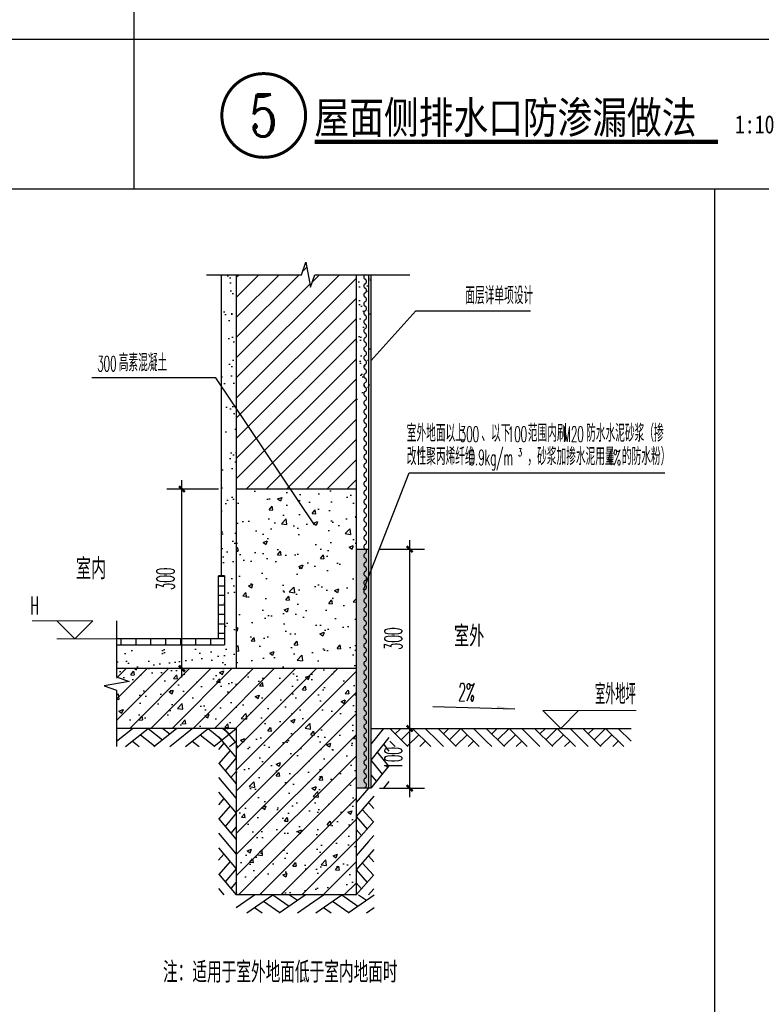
# Model space of a CAD drawing. Extents: x 1779708 to 7299578, y -1121471 to 88434.
# Tile 943 of 1056: x 6943575 to 6944814, y -940532 to -938887. Entities that reach past the tile are written whole.
import ezdxf
from ezdxf.enums import TextEntityAlignment as Align

# ---------------------------------------------------------------- set-up
doc = ezdxf.new("R2010")
doc.units = 0
doc.header["$LTSCALE"] = 1000
doc.header["$MEASUREMENT"] = 0
doc.layers.get('0').update_dxf_attribs({"linetype": 'CONTINUOUS'})
doc.layers.get('Defpoints').update_dxf_attribs({"linetype": 'CONTINUOUS'})
doc.layers.add('DIM_ELEV', color=3, linetype='CONTINUOUS', lineweight=13)
for name, color, linetype in [('DIM_IDEN', 3, 'CONTINUOUS'), ('DIM_LEAD', 3, 'CONTINUOUS'), ('DIM_SYMB', 3, 'CONTINUOUS'), ('PUB_DIM', 3, 'CONTINUOUS'), ('PUB_HATCH', 8, 'CONTINUOUS'), ('PUB_TEXT', 7, 'CONTINUOUS'), ('SURFACE', 6, 'CONTINUOUS'), ('TEXT', 7, 'CONTINUOUS'), ('WALL', 255, 'CONTINUOUS')]:
    doc.layers.add(name, color=color, linetype=linetype)
doc.styles.add('_TCH_DIM', font='SIMPLEX.shx', dxfattribs={"width": 0.7, "bigfont": 'GBCBIG.shx'})
doc.styles.add('_TCH_DIM_T3', font='SIMPLEX.shx', dxfattribs={"width": 0.494118, "bigfont": 'GBCBIG.shx'})
doc.styles.add('_TCH_LABEL', font='COMPLEX', dxfattribs={"bigfont": 'GBCBIG'})
doc.styles.add('HAIWENRS', font='gbenor.shx', dxfattribs={"bigfont": 'gbcbig.shx'})
doc.styles.add('HZ', font='txt', dxfattribs={"bigfont": 'hztxt'})
doc.styles.add('宋体', font='txt', dxfattribs={"width": 0.8})
doc.dimstyles.new('_TCH_ARCH&&10', dxfattribs={"dimtxt": 29.75, "dimasz": 10, "dimexe": 25, "dimexo": 30, "dimgap": 12.625, "dimtad": 1, "dimdec": 0, "dimzin": 0, "dimdsep": 46, "dimtxsty": '_TCH_DIM_T3', "dimblk": 'ARCHTICK', "dimcen": 0.09, "dimdle": 15, "dimclrt": 7, "dimazin": 2, "dimtfac": 1, "dimtdec": 0, "dimtix": 1, "dimtmove": 2, "dimatfit": 3, "dimfxl": 250, "dimtolj": 1, "dimtzin": 0, "dimarcsym": 0})

# ---------------------------------------------------------------- blocks, each defined once
blk = doc.blocks.new('$LinePat$波浪线')
at = {"color": 0}
for centre, start, end in [((150, -42), 201.67235, 338.32741), ((450, -161), 21.67235, 158.32741)]:
    blk.add_arc(centre, 161, start, end, dxfattribs=at)
blk = doc.blocks.new('_ArchTick')
at = {"color": 0, "linetype": 'ByBlock', "const_width": 0.4}
blk.add_lwpolyline([(-0.5, -0.5), (0.5, 0.5)], dxfattribs=at)
blk = doc.blocks.new('*D2581')
at = {"layer": 'Defpoints', "color": 0, "transparency": 16777216}
for p in [(6944146.5, -939771.5), (6944226.8, -939771.5), (6944146.5, -940071.1)]:
    blk.add_point(p, dxfattribs=at)
at = {"layer": 'PUB_DIM', "color": 0, "lineweight": -2, "transparency": 16777216}
for p, q in [((6944176.5, -939771.5), (6944251.8, -939771.5)), ((6944226.8, -940086.1), (6944226.8, -939756.5)), ((6944176.5, -940071.1), (6944251.8, -940071.1))]:
    blk.add_line(p, q, dxfattribs=at)
at = {"layer": 'PUB_DIM', "color": 0, "lineweight": -2, "transparency": 16777216, "xscale": 10, "yscale": 10, "zscale": 10}
for p, rotation in [((6944226.8, -939771.5), 90), ((6944226.8, -940071.1), 270)]:
    blk.add_blockref('_ArchTick', p, dxfattribs=dict(at, rotation=rotation))
at = {"layer": 'PUB_DIM', "color": 7, "transparency": 16777216, "insert": (6944199.3, -939921.3), "char_height": 29.75, "attachment_point": 5, "rotation": 90, "style": '_TCH_DIM_T3'}
blk.add_mtext('\\A1;300', dxfattribs=at)
blk = doc.blocks.new('*D2582')
at = {"layer": 'Defpoints', "color": 0, "transparency": 16777216}
for p in [(6944146.5, -940071.1), (6944226.8, -940071.1), (6944146.5, -940171.1)]:
    blk.add_point(p, dxfattribs=at)
at = {"layer": 'PUB_DIM', "color": 0, "lineweight": -2, "transparency": 16777216}
for p, q in [((6944226.8, -940186.1), (6944226.8, -940056.1)), ((6944176.5, -940071.1), (6944251.8, -940071.1)), ((6944176.5, -940171.1), (6944251.8, -940171.1))]:
    blk.add_line(p, q, dxfattribs=at)
at = {"layer": 'PUB_DIM', "color": 0, "lineweight": -2, "transparency": 16777216, "xscale": 10, "yscale": 10, "zscale": 10}
for p, rotation in [((6944226.8, -940071.1), 90), ((6944226.8, -940171.1), 270)]:
    blk.add_blockref('_ArchTick', p, dxfattribs=dict(at, rotation=rotation))
at = {"layer": 'PUB_DIM', "color": 7, "transparency": 16777216, "insert": (6944199.3, -940121.1), "char_height": 29.75, "attachment_point": 5, "rotation": 90, "style": '_TCH_DIM_T3'}
blk.add_mtext('\\A1;100', dxfattribs=at)
blk = doc.blocks.new('$LinePat$素土夯实')
at = {"color": 0}
for p, q in [((0, -210), (210, 0)), ((120, -300), (420, 0)), ((420, 0), (608, -188)), ((495, -300), (795, 0)), ((615, 0), (705, -90)), ((315, -105), (502, -293)), ((210, -210), (300, -300)), ((705, -300), (795, -210))]:
    blk.add_line(p, q, dxfattribs=at)
blk = doc.blocks.new('*D2583')
at = {"layer": 'Defpoints', "color": 0, "transparency": 16777216}
for p in [(6943846.2, -939671.1), (6943937.1, -939671.1), (6943937.1, -939971.1)]:
    blk.add_point(p, dxfattribs=at)
at = {"layer": 'PUB_DIM', "color": 0, "lineweight": -2, "transparency": 16777216}
for p, q in [((6943846.2, -939986.1), (6943846.2, -939656.1)), ((6943907.1, -939671.1), (6943821.2, -939671.1)), ((6943907.1, -939971.1), (6943821.2, -939971.1))]:
    blk.add_line(p, q, dxfattribs=at)
at = {"layer": 'PUB_DIM', "color": 0, "lineweight": -2, "transparency": 16777216, "xscale": 10, "yscale": 10, "zscale": 10}
for p, rotation in [((6943846.2, -939671.1), 90), ((6943846.2, -939971.1), 270)]:
    blk.add_blockref('_ArchTick', p, dxfattribs=dict(at, rotation=rotation))
at = {"layer": 'PUB_DIM', "color": 7, "transparency": 16777216, "insert": (6943818.7, -939821.1), "char_height": 29.75, "attachment_point": 5, "rotation": 90, "style": '_TCH_DIM_T3'}
blk.add_mtext('\\A1;300', dxfattribs=at)

msp = doc.modelspace()

# ---------------------------------------------------------------- hatches: boundary and pattern name
at = {"layer": 'PUB_DIM'}
msp.add_hatch(color=256, dxfattribs=at).paths.add_polyline_path([(6944402.4, -940038.5), (6944372.4, -940037.6), (6944372.5, -940033.6)])
at = {"layer": 'PUB_HATCH'}
h = msp.add_hatch(dxfattribs=at)
h.set_pattern_fill('ANSI31', color=256, scale=15, style=0)
h.set_pattern_definition([(45, (6943937.09, -939721.1), (-16.838, 16.838), [])])
h.paths.add_polyline_path([(6944137.1, -939671.1), (6944137.1, -939312.9), (6944068.3, -939312.9), (6944060.9, -939333.9), (6944053.5, -939291.9), (6944045.8, -939312.9), (6943937.1, -939312.9), (6943937.1, -939671.1)])
h = msp.add_hatch(dxfattribs=at)
h.set_pattern_fill('砂灰土', color=256, scale=10, style=0)
h.set_pattern_definition([(37.5, (6943737.09, -939921.1), (-1.2599, 38.5365), [0, -30.4, 0, -34, 0, -32.5]), (7.5, (6943737.09, -939921.1), (35.3955, 56.443), [0, -16.4, 0, -27.4, 0, -10.5]), (327.5, (6943712.49, -939921.1), (62.2828, 0.1132), [0, -10, 0, -36, 0, -47]), (317.5, (6943712.49, -939921.1), (60.1225, 17.5535), [0, -5, 0, -23.6, 0, -27])])
h.paths.add_polyline_path([(6943937.1, -939312.9), (6943912.1, -939312.9), (6943912.1, -939816.1), (6943917.1, -939816.1), (6943917.1, -939931.1), (6943737.1, -939931.1), (6943737.1, -939971.1), (6943937.1, -939971.1)])
h = msp.add_hatch(dxfattribs=at)
h.set_pattern_fill('砂灰土', color=256, scale=8, style=0)
h.set_pattern_definition([(37.5, (7344229.052, -874150.13), (-1.0078937, 30.8291803), [0, -24.32, 0, -27.2, 0, -26]), (7.5, (7344229.05, -874150.13), (28.3164273, 45.154337), [0, -13.12, 0, -21.92, 0, -8.4]), (327.5, (7344209.372, -874150.13), (49.8262698, 0.0905449), [0, -8, 0, -28.8, 0, -37.6]), (317.5, (7344209.37, -874150.13), (48.0980257, 14.042809), [0, -4, 0, -18.88, 0, -21.6])])
h.paths.add_polyline_path([(6944137.1, -939521.1), (6944162.1, -939521.1), (6944162.1, -939312.9), (6944137.1, -939312.9)])
h = msp.add_hatch(dxfattribs=at)
h.set_pattern_fill('混凝土', color=256, scale=10, style=0)
h.set_pattern_definition([(50, (7049761.54, -1355100.29), (71.726018, -6.2752135), [7.5, -82.5]), (355, (7049761.54, -1355100.29), (-13.875133, 75.219213), [6, -66]), (100.4514, (7049767.52, -1355100.814), (57.850938, 68.943954), [6.374019, -70.114211]), (46.1842, (7049761.54, -1355080.29), (106.724105, -16.551901), [11.25, -123.75]), (96.6356, (7049770.43, -1355081.67), (93.46627, 97.411787), [9.56103, -105.1713]), (351.1842, (7049761.54, -1355080.29), (93.466195, 97.41186), [9, -99]), (21, (7049771.54, -1355085.29), (59.690705, -40.261889), [7.5, -82.5]), (326, (7049771.54, -1355085.29), (24.331533, 72.515005), [6, -66]), (71.4514, (7049776.515, -1355088.646), (84.022263, 32.25305), [6.374019, -70.114211]), (37.5, (7049761.54, -1355100.29), (1.2159855, 33.2893854), [0, -65.2, 0, -67, 0, -66.25]), (7.5, (7049761.54, -1355100.29), (26.3069537, 39.4411712), [0, -38.2, 0, -63.7, 0, -25.25]), (327.5, (7049739.24, -1355100.29), (53.3822436, -2.2554872), [0, -25, 0, -78, 0, -103.5]), (317.5, (7049729.24, -1355100.29), (58.318617, 10.010498), [0, -32.5, 0, -51.8, 0, -73.5])])
h.paths.add_polyline_path([(6943937.1, -939971.1), (6944137.1, -939971.1), (6944137.1, -939671.1), (6943937.1, -939671.1)])
h = msp.add_hatch(dxfattribs=at)
h.set_pattern_fill('砂灰土', color=256, scale=2, style=0)
h.set_pattern_definition([(37.5, (7344229.052, -874400.489), (-0.25197343, 7.70729508), [0, -6.08, 0, -6.8, 0, -6.5]), (7.5, (7344229.052, -874400.489), (7.07910682, 11.28858426), [0, -3.28, 0, -5.48, 0, -2.1]), (327.5, (7344224.132, -874400.489), (12.45656745, 0.02263621), [0, -2, 0, -7.2, 0, -9.4]), (317.5, (7344224.132, -874400.489), (12.02450642, 3.51070226), [0, -1, 0, -4.72, 0, -5.4])])
h.paths.add_polyline_path([(6944137.1, -940171.1), (6944157.9, -940171.1), (6944157.9, -939771.5), (6944137.1, -939771.5)])
h = msp.add_hatch(dxfattribs=at)
h.set_pattern_fill('ANSI31', color=256, scale=10, angle=135, style=0)
h.set_pattern_definition([(180, (6717329.714, -503746.475), (-3e-15, -15.875), [])])
h.paths.add_polyline_path([(6943907.1, -939916.1), (6943917.1, -939916.1), (6943917.1, -939816.1), (6943907.1, -939816.1)])
h = msp.add_hatch(dxfattribs=at)
h.set_pattern_fill('钢筋混凝土', color=256, scale=10, style=0)
h.set_pattern_definition([(45, (7049761.54, -1355100.29), (-17.6776695, 17.6776695), []), (50, (7049761.54, -1355100.29), (71.726018, -6.2752135), [7.5, -82.5]), (355, (7049761.54, -1355100.29), (-13.875133, 75.219213), [6, -66]), (100.4514, (7049767.52, -1355100.814), (57.850938, 68.943954), [6.374019, -70.114211]), (46.1842, (7049761.54, -1355080.29), (106.724105, -16.551901), [11.25, -123.75]), (96.6356, (7049770.43, -1355081.67), (93.46627, 97.411787), [9.56103, -105.1713]), (351.1842, (7049761.54, -1355080.29), (93.466195, 97.41186), [9, -99]), (21, (7049771.54, -1355085.29), (59.690705, -40.261889), [7.5, -82.5]), (326, (7049771.54, -1355085.29), (24.331533, 72.515005), [6, -66]), (71.4514, (7049776.515, -1355088.646), (84.022263, 32.25305), [6.374019, -70.114211]), (37.5, (7049761.54, -1355100.29), (1.2159855, 33.2893854), [0, -65.2, 0, -67, 0, -66.25]), (7.5, (7049761.54, -1355100.29), (26.3069537, 39.4411712), [0, -38.2, 0, -63.7, 0, -25.25]), (327.5, (7049739.24, -1355100.29), (53.3822436, -2.2554872), [0, -25, 0, -78, 0, -103.5]), (317.5, (7049729.24, -1355100.29), (58.318617, 10.010498), [0, -32.5, 0, -51.8, 0, -73.5])])
h.paths.add_polyline_path([(6943937.1, -940349.2), (6944137.1, -940349.2), (6944137.1, -939971.1), (6943737.1, -939971.1), (6943737.1, -940071.1), (6943937.1, -940071.1)])

# ---------------------------------------------------------------- linework, layer by layer
at = {"layer": 'DIM_ELEV'}
for p, q in [((6943697.1, -939891.1), (6943595.8, -939891.1)), ((6943667.1, -939921.1), (6943637.1, -939891.1)), ((6943667.1, -939921.1), (6943697.1, -939891.1)), ((6943737.1, -939921.1), (6943637.1, -939921.1)), ((6944479.1, -940071.1), (6944449.1, -940041.1)), ((6944449.1, -940041.1), (6944605.1, -940041.1)), ((6944479.1, -940071.1), (6944509.1, -940041.1))]:
    msp.add_line(p, q, dxfattribs=at)
at = {"layer": 'DIM_IDEN', "const_width": 5}
msp.add_lwpolyline([(6944052.9, -939046.7, 1), (6943912.9, -939046.7, 1)], format="xyb", close=True, dxfattribs=at)
at = {"layer": 'DIM_LEAD'}
for p, q in [((6944162.1, -939456.9), (6944237, -939373)), ((6944237, -939373), (6944428.8, -939373)), ((6943902.9, -939485.3), (6943695.6, -939485.3)), ((6944067.9, -939730.6), (6943902.9, -939485.3)), ((6944149.8, -939839.2), (6944226.1, -939643.9)), ((6944226.1, -939643.9), (6944652.9, -939643.9))]:
    msp.add_line(p, q, dxfattribs=at)
at = {"layer": 'DIM_SYMB', "const_width": 7}
msp.add_lwpolyline([(6944067.8, -939090.7), (6944742.2, -939090.7)], dxfattribs=at)
at = {"layer": 'PUB_DIM'}
for points in [[(6943887.1, -939312.9), (6944045.8, -939312.9), (6944053.5, -939291.9), (6944060.9, -939333.9), (6944068.3, -939312.9), (6944227.1, -939312.9)], [(6943737.1, -939891.1), (6943737.1, -939984.9), (6943758.1, -939992.5), (6943716.1, -939999.9), (6943737.1, -940007.4), (6943737.1, -940101.1)], [(6944265.5, -940034.5), (6944402.4, -940038.5)]]:
    msp.add_lwpolyline(points, dxfattribs=at)
at = {"layer": 'PUB_HATCH'}
for p, q in [((6943766.1, -937372.9), (6943766.1, -939169.2)), ((6938819.2, -938919.2), (6946179.2, -938919.2)), ((6938819.2, -939169.2), (6946179.2, -939169.2)), ((6944735.9, -939169.2), (6944735.9, -940839.8)), ((6943744.5, -939931.1), (6943744.5, -939921.1)), ((6943769.5, -939931.1), (6943769.5, -939921.1)), ((6943794.5, -939931.1), (6943794.5, -939921.1)), ((6943819.5, -939931.1), (6943819.5, -939921.1)), ((6943844.5, -939931.1), (6943844.5, -939921.1)), ((6943869.5, -939931.1), (6943869.5, -939921.1)), ((6943894.5, -939931.1), (6943894.5, -939921.1))]:
    msp.add_line(p, q, dxfattribs=at)
at = {"layer": 'SURFACE'}
for p, q in [((6943912.1, -939816.1), (6943912.1, -939312.9)), ((6944157.9, -939312.9), (6944157.9, -940171.1)), ((6944162.1, -939312.9), (6944162.1, -940171.1)), ((6944137.1, -939771.5), (6944157.9, -939771.5)), ((6943907.1, -939921.1), (6943907.1, -939816.1)), ((6943917.1, -939816.1), (6943907.1, -939816.1)), ((6943917.1, -939816.1), (6943917.1, -939931.1)), ((6943917.1, -939921.1), (6943737.1, -939921.1)), ((6943737.1, -939931.1), (6943917.1, -939931.1)), ((6944162.1, -940171.1), (6944137.1, -940171.1))]:
    msp.add_line(p, q, dxfattribs=at)
at = {"layer": 'WALL'}
for p, q in [((6943937.1, -939312.9), (6943937.1, -939971.1)), ((6944137.1, -939312.9), (6944137.1, -940349.2)), ((6944137.1, -939671.1), (6943937.1, -939671.1)), ((6944137.1, -939971.1), (6943737.1, -939971.1)), ((6943937.1, -940071.1), (6943737.1, -940071.1)), ((6943937.1, -940071.1), (6943937.1, -940349.2)), ((6944162.1, -940071.1), (6944596.6, -940071.1)), ((6944137.1, -940349.2), (6943937.1, -940349.2))]:
    msp.add_line(p, q, dxfattribs=at)

# ---------------------------------------------------------------- block references
at = {"layer": 'PUB_HATCH', "yscale": 0.1, "zscale": 0.1}
for p, xscale in [((6943737.1, -940071.1), 0.1257861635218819), ((6943837.1, -940071.1), 0.1257861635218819), ((6944274.1, -940071.1), -0.1013861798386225), ((6944354.8, -940071.1), -0.1013861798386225), ((6944435.4, -940071.1), -0.1013861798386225), ((6944516, -940071.1), -0.1013861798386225), ((6944596.6, -940071.1), -0.1013861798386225), ((6943937.1, -940349.2), 0.1448650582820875), ((6944052.3, -940349.2), 0.1448650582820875)]:
    msp.add_blockref('$LinePat$素土夯实', p, dxfattribs=dict(at, xscale=xscale))
for p, xscale, rotation in [((6943937.1, -940071.1), 0.1166237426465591, 270), ((6944162.1, -940071.1), -0.1257861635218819, 90), ((6943937.1, -940163.8), 0.1166237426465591, 270), ((6944137.1, -940171.1), -0.1120425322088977, 90), ((6943937.1, -940256.5), 0.1166237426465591, 270), ((6944137.1, -940260.2), -0.1120425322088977, 90)]:
    msp.add_blockref('$LinePat$素土夯实', p, dxfattribs=dict(at, xscale=xscale, rotation=rotation))
at = {"layer": 'SURFACE', "xscale": 0.02504477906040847, "yscale": 0.02455774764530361, "zscale": 0.02455774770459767, "rotation": 270}
for p in [(6944154.9, -939312.9), (6944154.9, -939327.9), (6944154.9, -939342.9), (6944154.9, -939358), (6944154.9, -939373), (6944154.9, -939388), (6944154.9, -939403), (6944154.9, -939418.1), (6944154.9, -939433.1), (6944154.9, -939448.1), (6944154.9, -939463.2), (6944154.9, -939478.2), (6944154.9, -939493.2), (6944154.9, -939508.2), (6944154.9, -939523.3), (6944154.9, -939538.3), (6944154.9, -939553.3), (6944154.9, -939568.3), (6944154.9, -939583.4), (6944154.9, -939598.4), (6944154.9, -939613.4), (6944154.9, -939628.4), (6944154.9, -939643.5), (6944154.9, -939658.5), (6944154.9, -939673.5), (6944154.9, -939688.6), (6944154.9, -939703.6), (6944154.9, -939718.6), (6944154.9, -939733.6), (6944154.9, -939748.7), (6944154.9, -939763.7), (6944154.9, -939778.7), (6944154.9, -939793.7), (6944154.9, -939808.8), (6944154.9, -939823.8), (6944154.9, -939838.8), (6944154.9, -939853.9), (6944154.9, -939868.9), (6944154.9, -939883.9), (6944154.9, -939898.9), (6944154.9, -939914), (6944154.9, -939929), (6944154.9, -939944), (6944154.9, -939959), (6944154.9, -939974.1), (6944154.9, -939989.1), (6944154.9, -940004.1), (6944154.9, -940019.1), (6944154.9, -940034.2), (6944154.9, -940049.2), (6944154.9, -940064.2), (6944154.9, -940079.3), (6944154.9, -940094.3), (6944154.9, -940109.3), (6944154.9, -940124.3), (6944154.9, -940139.4), (6944154.9, -940154.4)]:
    msp.add_blockref('$LinePat$波浪线', p, dxfattribs=at)

# ---------------------------------------------------------------- texts
at = {"layer": 'PUB_TEXT', "color": 7, "style": '_TCH_LABEL'}
msp.add_text('5', height=69.9, dxfattribs=at).set_placement((6943959.6, -939081.7), (6944006.2, -939081.7), align=Align.FIT)
at = {"layer": 'PUB_TEXT', "color": 7}
for s, height, style, width, p in [('屋面侧排水口防渗漏做法', 53.165, '宋体', 0.8, (6944067.8, -939076.7)), ('1:10', 30.38, '宋体', 0.8, (6944770.2, -939076.7)), ('面层详单项设计', 28.94, '_TCH_DIM', 0.7, (6944319.7, -939362.1)), ('高素混凝土', 28.94, '_TCH_DIM', 0.7, (6943740.6, -939474.4)), ('300', 25.5, '_TCH_DIM', 0.494118, (6943704.6, -939474.4))]:
    msp.add_text(s, height=height, dxfattribs=dict(at, style=style, width=width)).set_placement(p)
at = {"layer": 'PUB_TEXT', "style": '_TCH_DIM'}
for s, height, width, p in [('室外地面以上', 28.94, 0.7, (6944221.9, -939592.1)), ('300', 25.5, 0.494118, (6944310.4, -939592.1)), ('、以下', 28.94, 0.7, (6944346.4, -939592.1)), ('100', 25.5, 0.494118, (6944390.6, -939592.1)), ('范围内刷', 28.94, 0.7, (6944424.2, -939592.1)), ('M20', 25.5, 0.494118, (6944483.2, -939592.1)), ('防水水泥砂浆（掺', 28.94, 0.7, (6944521.6, -939592.1)), ('改性聚丙烯纤维', 28.94, 0.7, (6944221.9, -939631.1)), ('0.9kg/m', 25.5, 0.494118, (6944325.1, -939631.1)), ('3', 12.8, 0.494118, (6944407.9, -939616.1)), ('，砂浆加掺水泥用量', 28.94, 0.7, (6944423.5, -939631.1)), ('4%', 25.5, 0.494118, (6944556.2, -939631.1)), ('的防水粉）', 28.94, 0.7, (6944581.4, -939631.1)), ('H', 29.8, 0.494118, (6943592.8, -939880.6)), ('室外地坪', 33.76, 0.7, (6944536.5, -940030.6))]:
    msp.add_text(s, height=height, dxfattribs=dict(at, width=width)).set_placement(p)
at = {"layer": 'PUB_TEXT', "style": 'HAIWENRS'}
for s, p in [('室内', (6943669.1, -939821.8)), ('室外', (6944301, -939934.5))]:
    msp.add_text(s, height=35, dxfattribs=at).set_placement(p)
at = {"layer": 'PUB_TEXT', "color": 7, "style": '_TCH_DIM', "width": 0.494118}
msp.add_text('2%', height=29.75, rotation=358.3331, dxfattribs=at).set_placement((6944307.7, -940025.1))
at = {"layer": 'TEXT', "style": 'HZ', "width": 0.7}
msp.add_text('注：适用于室外地面低于室内地面时', height=35, dxfattribs=at).set_placement((6943814.6, -940496))

# ---------------------------------------------------------------- dimensions: what is measured, and where the dimension line sits
at = {"layer": 'PUB_DIM'}
for p1, p2, distance, picture, middle in [((6943937.1, -939971.1), (6943937.1, -939671.1), 90.9, '*D2583', (6943818.7, -939821.1)), ((6944146.5, -940071.1), (6944146.5, -939771.5), -80.3, '*D2581', (6944199.3, -939921.3)), ((6944146.5, -940171.1), (6944146.5, -940071.1), -80.3, '*D2582', (6944199.3, -940121.1))]:
    dim = msp.add_aligned_dim(p1=p1, p2=p2, distance=distance, dimstyle='_TCH_ARCH&&10', dxfattribs=at)
    dim.commit()
    dim.dimension.update_dxf_attribs({"geometry": picture, "text_midpoint": middle})

doc.saveas('drawing.dxf')
